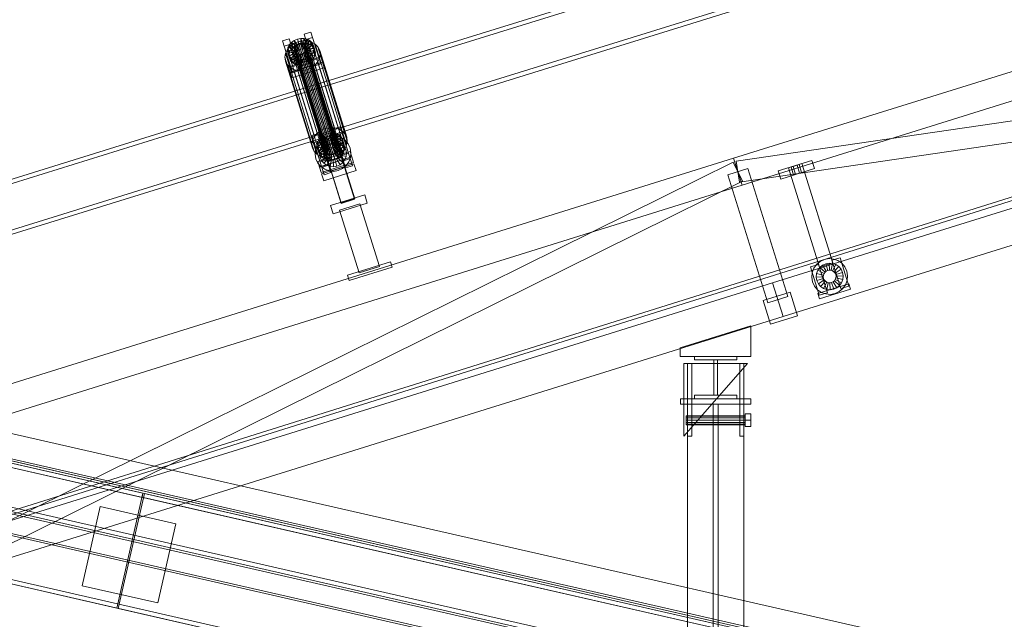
# Model space of a CAD drawing. Header units: millimetres. Extents: x -3490 to 61924, y -72580 to 6847.
# Tile 753 of 1056: x 20618 to 22014, y 1660 to 2510. Entities that reach past the tile are written whole.
import ezdxf

# ---------------------------------------------------------------- set-up
doc = ezdxf.new("R2010")
doc.units = ezdxf.units.MM
for name, color, linetype, lineweight in [('COTAS_P', 1, 'Continuous', 0), ('lateral_C02', 7, 'Continuous', 0), ('lateral_C10', 7, 'Continuous', 0)]:
    doc.layers.add(name, color=color, linetype=linetype, lineweight=lineweight)
doc.dimstyles.new('R19_100', dxfattribs={"dimtxt": 250, "dimasz": 150, "dimexe": 150, "dimexo": 80, "dimgap": 100, "dimtad": 1, "dimtih": 1, "dimtoh": 1, "dimdsep": 46, "dimcen": 0.09, "dimadec": 0, "dimazin": 0, "dimtfac": 1, "dimtdec": 4, "dimtofl": 0, "dimtmove": 0, "dimatfit": 3, "dimfxl": 1, "dimtolj": 1, "dimtzin": 0, "dimarcsym": 0})

# ---------------------------------------------------------------- blocks, each defined once
blk = doc.blocks.new('DIM_R29_4')
at = {"layer": 'COTAS_P'}
for p, q in [((15248.4, 1279.1), (24311.8, 4109.1)), ((24311.8, 4109.1), (24155.2, 4107.3)), ((24311.8, 4109.1), (24182.1, 4021.4)), ((24580.1, 3250), (24311.8, 4109.1)), ((15248.4, 1279.1), (15378.1, 1366.8)), ((15248.4, 1279.1), (15405, 1280.8)), ((15516.6, 420), (15248.4, 1279.1))]:
    blk.add_line(p, q, dxfattribs=at)
blk.add_text('9495 P', height=250, rotation=17.3406, dxfattribs=at).set_placement((19750.3, 2789.5))
blk = doc.blocks.new('DIM_R29_19')
at = {"layer": 'COTAS_P'}
for p, q in [((18820, 2240), (18620, 1362.5)), ((18620, 1362.5), (18776.2, 1373)), ((27700, -707.5), (18620, 1362.5)), ((18620, 1362.5), (18756.2, 1285.3)), ((27900, 170), (27700, -707.5)), ((27700, -707.5), (27563.7, -630.3)), ((27700, -707.5), (27543.7, -718))]:
    blk.add_line(p, q, dxfattribs=at)
blk.add_text('9312.96 P', height=250, rotation=167.1576, dxfattribs=at).set_placement((23137.7, 230))

msp = doc.modelspace()

# ---------------------------------------------------------------- linework, layer by layer
at = {"layer": 'lateral_C02'}
for p, q in [((15575.415, 232.817), (24634.01, 3078.273)), ((15576.913, 228.047), (24635.508, 3073.503)), ((21968.557, 2706.282), (21032.6, 2415.788)), ((21034.379, 2410.057), (21970.336, 2700.552)), ((21630.207, 2313.212), (22775.666, 2670.874)), ((21053.003, 2350.052), (21988.96, 2640.547)), ((21990.738, 2634.816), (21054.781, 2344.322)), ((21642.129, 2275.03), (22787.589, 2632.692)), ((21021.273, 2489.231), (21030.818, 2492.212)), ((21023.653, 2481.562), (21021.273, 2489.231)), ((21021.273, 2489.231), (21033.023, 2451.709)), ((21033.199, 2484.543), (21023.653, 2481.562)), ((21030.818, 2492.212), (21033.199, 2484.543)), ((21042.569, 2454.69), (21030.818, 2492.212)), ((21033.199, 2484.543), (21044.949, 2447.02)), ((21633.991, 2308.962), (22836.081, 2485.26)), ((21685.346, 2136.62), (22830.806, 2494.282)), ((20990.727, 2479.694), (21000.273, 2482.674)), ((20993.108, 2472.025), (20990.727, 2479.694)), ((20990.727, 2479.694), (21002.478, 2442.171)), ((21002.653, 2475.005), (20993.108, 2472.025)), ((21004.858, 2434.502), (20993.108, 2472.025)), ((20997.753, 2467.348), (21001.786, 2472.071)), ((20998.541, 2469.948), (21000.46, 2473.924)), ((21000.273, 2482.674), (21002.653, 2475.005)), ((21012.023, 2445.152), (21000.273, 2482.674)), ((21000.46, 2473.924), (21003.477, 2477.457)), ((21008.941, 2470.504), (21000.46, 2473.924)), ((21000.46, 2473.924), (21002.5, 2467.35)), ((21001.786, 2472.071), (21007.012, 2475.881)), ((21001.786, 2472.071), (21040.041, 2348.816)), ((21005.517, 2470.883), (21002.5, 2467.35)), ((21002.653, 2475.005), (21014.404, 2437.483)), ((21003.477, 2477.457), (21007.386, 2480.306)), ((21010.37, 2472.177), (21003.477, 2477.457)), ((21003.477, 2477.457), (21005.517, 2470.883)), ((21009.427, 2473.733), (21005.517, 2470.883)), ((21005.517, 2470.883), (21012.41, 2465.604)), ((21007.012, 2475.881), (21013.076, 2478.516)), ((21007.012, 2475.881), (21045.267, 2352.626)), ((21007.386, 2480.306), (21011.922, 2482.278)), ((21012.222, 2473.527), (21007.386, 2480.306)), ((21007.386, 2480.306), (21009.427, 2473.733)), ((21007.692, 2469.716), (21008.601, 2471.599)), ((21008.941, 2470.504), (21008.032, 2468.62)), ((21008.601, 2471.599), (21010.03, 2473.273)), ((21008.601, 2471.599), (21052.976, 2328.624)), ((21010.37, 2472.177), (21008.941, 2470.504)), ((21010.981, 2463.93), (21008.941, 2470.504)), ((21013.962, 2475.705), (21009.427, 2473.733)), ((21009.427, 2473.733), (21014.262, 2466.953)), ((21010.03, 2473.273), (21011.882, 2474.623)), ((21010.03, 2473.273), (21054.405, 2330.298)), ((21012.222, 2473.527), (21010.37, 2472.177)), ((21012.41, 2465.604), (21010.37, 2472.177)), ((21011.882, 2474.623), (21014.03, 2475.557)), ((21011.882, 2474.623), (21056.257, 2331.647)), ((21011.922, 2482.278), (21016.775, 2483.238)), ((21014.37, 2474.461), (21011.922, 2482.278)), ((21011.922, 2482.278), (21013.962, 2475.705)), ((21014.37, 2474.461), (21012.222, 2473.527)), ((21014.262, 2466.953), (21012.222, 2473.527)), ((21013.076, 2478.516), (21019.563, 2479.799)), ((21013.076, 2478.516), (21051.33, 2355.262)), ((21018.815, 2476.664), (21013.962, 2475.705)), ((21013.962, 2475.705), (21016.41, 2467.887)), ((21014.03, 2475.557), (21016.329, 2476.011)), ((21014.03, 2475.557), (21058.405, 2332.581)), ((21016.669, 2474.916), (21014.37, 2474.461)), ((21016.41, 2467.887), (21014.37, 2474.461)), ((21016.329, 2476.011), (21018.621, 2475.955)), ((21016.329, 2476.011), (21060.704, 2333.036)), ((21016.669, 2474.916), (21016.775, 2483.238)), ((21018.961, 2474.86), (21016.669, 2474.916)), ((21018.709, 2468.342), (21016.669, 2474.916)), ((21016.775, 2483.238), (21021.613, 2483.12)), ((21016.775, 2483.238), (21018.815, 2476.664)), ((21018.621, 2475.955), (21020.75, 2475.393)), ((21018.621, 2475.955), (21062.996, 2332.98)), ((21018.815, 2476.664), (21018.709, 2468.342)), ((21023.654, 2476.546), (21018.815, 2476.664)), ((21018.961, 2474.86), (21021.613, 2483.12)), ((21021.09, 2474.297), (21018.961, 2474.86)), ((21021.001, 2468.286), (21018.961, 2474.86)), ((21019.563, 2479.799), (21026.031, 2479.642)), ((21019.563, 2479.799), (21057.817, 2356.545)), ((21020.75, 2475.393), (21022.572, 2474.362)), ((21020.75, 2475.393), (21065.126, 2332.417)), ((21023.654, 2476.546), (21021.001, 2468.286)), ((21021.09, 2474.297), (21026.109, 2481.932)), ((21022.912, 2473.266), (21021.09, 2474.297)), ((21023.13, 2467.724), (21021.09, 2474.297)), ((21021.613, 2483.12), (21026.109, 2481.932)), ((21021.613, 2483.12), (21023.654, 2476.546)), ((21022.572, 2474.362), (21023.961, 2472.933)), ((21022.572, 2474.362), (21066.947, 2331.387)), ((21022.912, 2473.266), (21029.954, 2479.756)), ((21024.301, 2471.838), (21022.912, 2473.266)), ((21024.952, 2466.693), (21022.912, 2473.266)), ((21028.149, 2475.359), (21023.13, 2467.724)), ((21035.404, 2444.04), (21023.653, 2481.562)), ((21028.149, 2475.359), (21023.654, 2476.546)), ((21023.961, 2472.933), (21024.824, 2471.204)), ((21023.961, 2472.933), (21068.337, 2329.958)), ((21024.301, 2471.838), (21032.888, 2476.74)), ((21025.164, 2470.108), (21024.301, 2471.838)), ((21026.342, 2465.264), (21024.301, 2471.838)), ((21024.824, 2471.204), (21025.102, 2469.291)), ((21069.2, 2328.228), (21024.824, 2471.204)), ((21031.995, 2473.183), (21024.952, 2466.693)), ((21034.71, 2473.089), (21025.164, 2470.108)), ((21026.031, 2479.642), (21032.041, 2478.054)), ((21026.031, 2479.642), (21064.286, 2356.387)), ((21026.109, 2481.932), (21029.954, 2479.756)), ((21026.109, 2481.932), (21028.149, 2475.359)), ((21034.928, 2470.166), (21026.342, 2465.264)), ((21031.995, 2473.183), (21028.149, 2475.359)), ((21029.954, 2479.756), (21032.888, 2476.74)), ((21029.954, 2479.756), (21031.995, 2473.183)), ((21034.928, 2470.166), (21031.995, 2473.183)), ((21032.041, 2478.054), (21037.182, 2475.145)), ((21032.041, 2478.054), (21070.296, 2354.799)), ((21032.888, 2476.74), (21034.71, 2473.089)), ((21032.888, 2476.74), (21034.928, 2470.166)), ((21036.75, 2466.515), (21034.71, 2473.089)), ((21034.71, 2473.089), (21035.296, 2469.051)), ((21036.75, 2466.515), (21034.928, 2470.166)), ((21037.182, 2475.145), (21041.104, 2471.112)), ((21037.182, 2475.145), (21075.437, 2351.89)), ((21041.104, 2471.112), (21043.539, 2466.231)), ((21041.104, 2471.112), (21079.358, 2347.858)), ((20994.265, 2456.487), (20995.187, 2462.032)), ((20995.048, 2451.09), (20994.265, 2456.487)), ((20994.265, 2456.487), (21032.52, 2333.233)), ((20995.187, 2462.032), (20997.753, 2467.348)), ((20995.187, 2462.032), (21033.442, 2338.778)), ((20997.753, 2467.348), (21036.007, 2344.093)), ((20997.851, 2465.8), (20998.541, 2469.948)), ((21007.705, 2466.655), (20997.851, 2465.8)), ((20997.851, 2465.8), (20999.891, 2459.226)), ((20998.437, 2461.763), (20997.851, 2465.8)), ((21007.982, 2464.743), (20998.437, 2461.763)), ((20998.437, 2461.763), (21000.477, 2455.189)), ((21000.259, 2458.111), (20998.437, 2461.763)), ((21008.032, 2468.62), (20998.541, 2469.948)), ((20998.541, 2469.948), (21000.581, 2463.374)), ((20999.125, 2442.841), (21044.943, 2457.147)), ((21000.581, 2463.374), (20999.891, 2459.226)), ((20999.891, 2459.226), (21009.745, 2460.082)), ((20999.891, 2459.226), (21000.477, 2455.189)), ((21008.845, 2463.014), (21000.259, 2458.111)), ((21000.259, 2458.111), (21002.299, 2451.538)), ((21003.192, 2455.095), (21000.259, 2458.111)), ((21000.477, 2455.189), (21010.023, 2458.17)), ((21002.5, 2467.35), (21000.581, 2463.374)), ((21000.581, 2463.374), (21010.072, 2462.047)), ((21002.299, 2451.538), (21010.886, 2456.44)), ((21002.5, 2467.35), (21010.981, 2463.93)), ((21010.235, 2461.585), (21003.192, 2455.095)), ((21012.056, 2460.554), (21007.038, 2452.919)), ((21007.365, 2467.751), (21007.692, 2469.716)), ((21007.642, 2465.839), (21007.365, 2467.751)), ((21007.365, 2467.751), (21051.74, 2324.776)), ((21008.505, 2464.109), (21007.642, 2465.839)), ((21007.642, 2465.839), (21052.018, 2322.863)), ((21007.692, 2469.716), (21052.067, 2326.741)), ((21008.032, 2468.62), (21007.705, 2466.655)), ((21009.745, 2460.082), (21007.705, 2466.655)), ((21007.705, 2466.655), (21007.982, 2464.743)), ((21010.023, 2458.17), (21007.982, 2464.743)), ((21007.982, 2464.743), (21008.845, 2463.014)), ((21010.072, 2462.047), (21008.032, 2468.62)), ((21009.895, 2462.68), (21008.505, 2464.109)), ((21008.505, 2464.109), (21052.881, 2321.134)), ((21010.886, 2456.44), (21008.845, 2463.014)), ((21008.845, 2463.014), (21010.235, 2461.585)), ((21009.745, 2460.082), (21010.072, 2462.047)), ((21010.023, 2458.17), (21009.745, 2460.082)), ((21011.716, 2461.65), (21009.895, 2462.68)), ((21009.895, 2462.68), (21054.27, 2319.705)), ((21010.886, 2456.44), (21010.023, 2458.17)), ((21010.072, 2462.047), (21010.981, 2463.93)), ((21012.275, 2455.011), (21010.235, 2461.585)), ((21010.235, 2461.585), (21012.056, 2460.554)), ((21012.275, 2455.011), (21010.886, 2456.44)), ((21010.981, 2463.93), (21012.41, 2465.604)), ((21014.186, 2459.991), (21011.533, 2451.731)), ((21013.846, 2461.087), (21011.716, 2461.65)), ((21011.716, 2461.65), (21056.092, 2318.674)), ((21014.097, 2453.98), (21012.056, 2460.554)), ((21012.056, 2460.554), (21014.186, 2459.991)), ((21012.41, 2465.604), (21014.262, 2466.953)), ((21016.138, 2461.031), (21013.846, 2461.087)), ((21013.846, 2461.087), (21058.221, 2318.112)), ((21016.226, 2453.418), (21014.186, 2459.991)), ((21014.186, 2459.991), (21016.478, 2459.936)), ((21014.262, 2466.953), (21016.41, 2467.887)), ((21018.436, 2461.486), (21016.138, 2461.031)), ((21016.138, 2461.031), (21060.513, 2318.056)), ((21016.478, 2459.936), (21016.372, 2451.613)), ((21016.41, 2467.887), (21018.709, 2468.342)), ((21016.478, 2459.936), (21018.777, 2460.39)), ((21018.518, 2453.362), (21016.478, 2459.936)), ((21020.585, 2462.42), (21018.436, 2461.486)), ((21018.436, 2461.486), (21062.812, 2318.51)), ((21018.709, 2468.342), (21021.001, 2468.286)), ((21018.777, 2460.39), (21020.925, 2461.324)), ((21018.777, 2460.39), (21021.225, 2452.573)), ((21020.817, 2453.817), (21018.777, 2460.39)), ((21022.437, 2463.77), (21020.585, 2462.42)), ((21020.585, 2462.42), (21064.96, 2319.444)), ((21020.925, 2461.324), (21022.777, 2462.674)), ((21020.925, 2461.324), (21025.76, 2454.545)), ((21022.965, 2454.751), (21020.925, 2461.324)), ((21021.001, 2468.286), (21023.13, 2467.724)), ((21023.866, 2465.443), (21022.437, 2463.77)), ((21022.437, 2463.77), (21066.812, 2320.794)), ((21022.777, 2462.674), (21024.206, 2464.348)), ((21022.777, 2462.674), (21029.67, 2457.394)), ((21024.817, 2456.1), (21022.777, 2462.674)), ((21023.13, 2467.724), (21024.952, 2466.693)), ((21024.775, 2467.327), (21023.866, 2465.443)), ((21023.866, 2465.443), (21068.241, 2322.468)), ((21024.206, 2464.348), (21025.115, 2466.231)), ((21024.206, 2464.348), (21032.687, 2460.928)), ((21026.246, 2457.774), (21024.206, 2464.348)), ((21025.102, 2469.291), (21024.775, 2467.327)), ((21024.775, 2467.327), (21069.15, 2324.351)), ((21026.246, 2457.774), (21024.817, 2456.1)), ((21024.952, 2466.693), (21026.342, 2465.264)), ((21025.102, 2469.291), (21069.477, 2326.316)), ((21025.115, 2466.231), (21025.442, 2468.196)), ((21025.115, 2466.231), (21034.606, 2464.904)), ((21027.155, 2459.657), (21025.115, 2466.231)), ((21025.164, 2470.108), (21027.204, 2463.534)), ((21025.442, 2468.196), (21025.164, 2470.108)), ((21025.442, 2468.196), (21035.296, 2469.051)), ((21027.482, 2461.622), (21025.442, 2468.196)), ((21029.67, 2457.394), (21025.76, 2454.545)), ((21027.155, 2459.657), (21026.246, 2457.774)), ((21034.727, 2454.354), (21026.246, 2457.774)), ((21026.342, 2465.264), (21027.204, 2463.534)), ((21027.482, 2461.622), (21027.155, 2459.657)), ((21036.646, 2458.33), (21027.155, 2459.657)), ((21027.204, 2463.534), (21036.75, 2466.515)), ((21027.204, 2463.534), (21027.482, 2461.622)), ((21037.336, 2462.478), (21027.482, 2461.622)), ((21032.687, 2460.928), (21029.67, 2457.394)), ((21029.67, 2457.394), (21031.71, 2450.821)), ((21034.606, 2464.904), (21032.687, 2460.928)), ((21032.687, 2460.928), (21034.727, 2454.354)), ((21035.296, 2469.051), (21034.606, 2464.904)), ((21034.606, 2464.904), (21036.646, 2458.33)), ((21034.727, 2454.354), (21036.646, 2458.33)), ((21035.296, 2469.051), (21037.336, 2462.478)), ((21036.646, 2458.33), (21037.336, 2462.478)), ((21037.336, 2462.478), (21036.75, 2466.515)), ((21044.322, 2460.834), (21043.4, 2455.289)), ((21043.539, 2466.231), (21044.322, 2460.834)), ((21081.794, 2342.977), (21043.539, 2466.231)), ((21044.322, 2460.834), (21082.577, 2337.58)), ((21044.943, 2457.147), (21047.323, 2449.478)), ((21047.391, 2449.33), (21044.943, 2457.147)), ((20997.484, 2446.209), (20995.048, 2451.09)), ((20995.048, 2451.09), (21033.303, 2327.836)), ((21001.405, 2442.177), (20997.484, 2446.209)), ((20997.484, 2446.209), (21035.738, 2322.955)), ((21001.505, 2435.171), (20999.125, 2442.841)), ((20999.125, 2442.841), (21001.573, 2435.023)), ((21000.477, 2455.189), (21002.299, 2451.538)), ((21047.323, 2449.478), (21001.505, 2435.171)), ((21047.391, 2449.33), (21001.573, 2435.023)), ((21002.299, 2451.538), (21005.233, 2448.521)), ((21012.023, 2445.152), (21002.478, 2442.171)), ((21003.192, 2455.095), (21005.233, 2448.521)), ((21007.038, 2452.919), (21003.192, 2455.095)), ((21005.233, 2448.521), (21012.275, 2455.011)), ((21005.233, 2448.521), (21009.078, 2446.345)), ((21007.038, 2452.919), (21009.078, 2446.345)), ((21011.533, 2451.731), (21007.038, 2452.919)), ((21009.078, 2446.345), (21014.097, 2453.98)), ((21009.078, 2446.345), (21013.573, 2445.158)), ((21011.533, 2451.731), (21013.573, 2445.158)), ((21016.372, 2451.613), (21011.533, 2451.731)), ((21014.404, 2437.483), (21012.023, 2445.152)), ((21014.097, 2453.98), (21012.275, 2455.011)), ((21013.573, 2445.158), (21016.226, 2453.418)), ((21013.573, 2445.158), (21018.412, 2445.04)), ((21013.64, 2443.3), (21032.731, 2449.262)), ((21013.716, 2443.057), (21013.64, 2443.3)), ((21074.033, 2249.895), (21013.64, 2443.3)), ((21032.807, 2449.018), (21013.716, 2443.057)), ((21074.109, 2249.652), (21013.716, 2443.057)), ((21016.226, 2453.418), (21014.097, 2453.98)), ((21018.518, 2453.362), (21016.226, 2453.418)), ((21021.225, 2452.573), (21016.372, 2451.613)), ((21016.372, 2451.613), (21018.412, 2445.04)), ((21018.412, 2445.04), (21018.518, 2453.362)), ((21018.412, 2445.04), (21023.265, 2445.999)), ((21020.817, 2453.817), (21018.518, 2453.362)), ((21022.965, 2454.751), (21020.817, 2453.817)), ((21023.265, 2445.999), (21020.817, 2453.817)), ((21025.76, 2454.545), (21021.225, 2452.573)), ((21021.225, 2452.573), (21023.265, 2445.999)), ((21024.817, 2456.1), (21022.965, 2454.751)), ((21027.8, 2447.971), (21022.965, 2454.751)), ((21023.265, 2445.999), (21027.8, 2447.971)), ((21031.71, 2450.821), (21024.817, 2456.1)), ((21025.76, 2454.545), (21027.8, 2447.971)), ((21027.8, 2447.971), (21031.71, 2450.821)), ((21036.801, 2445.251), (21031.575, 2441.441)), ((21031.71, 2450.821), (21034.727, 2454.354)), ((21032.731, 2449.262), (21032.807, 2449.018)), ((21093.124, 2255.857), (21032.731, 2449.262)), ((21032.807, 2449.018), (21093.2, 2255.613)), ((21042.569, 2454.69), (21033.023, 2451.709)), ((21033.023, 2451.709), (21035.404, 2444.04)), ((21035.404, 2444.04), (21044.949, 2447.02)), ((21040.835, 2449.974), (21036.801, 2445.251)), ((21036.801, 2445.251), (21075.056, 2321.996)), ((21043.4, 2455.289), (21040.835, 2449.974)), ((21040.835, 2449.974), (21079.089, 2326.719)), ((21044.949, 2447.02), (21042.569, 2454.69)), ((21043.4, 2455.289), (21081.655, 2332.035)), ((21047.323, 2449.478), (21049.771, 2441.661)), ((21049.771, 2441.661), (21047.391, 2449.33)), ((21638.344, 2279.28), (22840.434, 2455.577)), ((21700.249, 2088.893), (22845.709, 2446.555)), ((21006.546, 2439.268), (21001.405, 2442.177)), ((21001.405, 2442.177), (21039.66, 2318.922)), ((21003.953, 2427.354), (21001.505, 2435.171)), ((21001.573, 2435.023), (21003.953, 2427.354)), ((21002.478, 2442.171), (21004.858, 2434.502)), ((21003.953, 2427.354), (21049.771, 2441.661)), ((21004.858, 2434.502), (21014.404, 2437.483)), ((21012.556, 2437.68), (21006.546, 2439.268)), ((21006.546, 2439.268), (21044.801, 2316.013)), ((21019.025, 2437.522), (21012.556, 2437.68)), ((21012.556, 2437.68), (21050.811, 2314.426)), ((21025.512, 2438.805), (21019.025, 2437.522)), ((21019.025, 2437.522), (21057.279, 2314.268)), ((21031.575, 2441.441), (21025.512, 2438.805)), ((21025.512, 2438.805), (21063.766, 2315.551)), ((21031.575, 2441.441), (21069.83, 2318.187)), ((21032.6, 2415.788), (20096.643, 2125.293)), ((21053.003, 2350.052), (21032.6, 2415.788)), ((21032.6, 2415.788), (21034.379, 2410.057)), ((20098.422, 2119.563), (21034.379, 2410.057)), ((21034.379, 2410.057), (21054.781, 2344.322)), ((20117.046, 2059.557), (21053.003, 2350.052)), ((21032.382, 2345.483), (21041.928, 2348.464)), ((21034.763, 2337.814), (21032.382, 2345.483)), ((21032.382, 2345.483), (21044.133, 2307.961)), ((21040.041, 2348.816), (21036.007, 2344.093)), ((21045.267, 2352.626), (21040.041, 2348.816)), ((21041.928, 2348.464), (21044.308, 2340.795)), ((21053.678, 2310.941), (21041.928, 2348.464)), ((21045.132, 2343.246), (21049.042, 2346.096)), ((21051.33, 2355.262), (21045.267, 2352.626)), ((21049.042, 2346.096), (21053.577, 2348.068)), ((21053.877, 2339.317), (21049.042, 2346.096)), ((21049.042, 2346.096), (21051.082, 2339.522)), ((21057.817, 2356.545), (21051.33, 2355.262)), ((21053.577, 2348.068), (21058.43, 2349.027)), ((21056.025, 2340.251), (21053.577, 2348.068)), ((21053.577, 2348.068), (21055.617, 2341.494)), ((21054.781, 2344.322), (21061.314, 2345.455)), ((21064.286, 2356.387), (21057.817, 2356.545)), ((21058.324, 2340.705), (21058.43, 2349.027)), ((21058.43, 2349.027), (21063.269, 2348.909)), ((21058.43, 2349.027), (21060.47, 2342.454)), ((21060.616, 2340.649), (21063.269, 2348.909)), ((21061.314, 2345.455), (21067.918, 2344.859)), ((21062.745, 2340.087), (21067.764, 2347.722)), ((21062.928, 2355.021), (21072.473, 2358.001)), ((21065.308, 2347.352), (21062.928, 2355.021)), ((21062.928, 2355.021), (21074.679, 2317.498)), ((21063.269, 2348.909), (21067.764, 2347.722)), ((21063.269, 2348.909), (21065.309, 2342.336)), ((21070.296, 2354.799), (21064.286, 2356.387)), ((21064.567, 2339.056), (21071.609, 2345.546)), ((21074.854, 2350.332), (21065.308, 2347.352)), ((21077.059, 2309.829), (21065.308, 2347.352)), ((21065.997, 2345.309), (21075.542, 2348.29)), ((21065.997, 2345.309), (21080.303, 2299.491)), ((21067.764, 2347.722), (21071.609, 2345.546)), ((21067.764, 2347.722), (21069.804, 2341.148)), ((21067.918, 2344.859), (21074.143, 2342.573)), ((21075.437, 2351.89), (21070.296, 2354.799)), ((21071.609, 2345.546), (21074.543, 2342.529)), ((21071.609, 2345.546), (21073.65, 2338.972)), ((21072.473, 2358.001), (21074.854, 2350.332)), ((21084.224, 2320.479), (21072.473, 2358.001)), ((21074.854, 2350.332), (21086.604, 2312.81)), ((21079.358, 2347.858), (21075.437, 2351.89)), ((21089.849, 2302.471), (21075.542, 2348.29)), ((21081.794, 2342.977), (21079.358, 2347.858)), ((21054.781, 2344.322), (20118.824, 2053.827)), ((21033.442, 2338.778), (21032.52, 2333.233)), ((21032.52, 2333.233), (21033.303, 2327.836)), ((21036.007, 2344.093), (21033.442, 2338.778)), ((21044.308, 2340.795), (21034.763, 2337.814)), ((21046.513, 2300.292), (21034.763, 2337.814)), ((21035.451, 2335.772), (21044.997, 2338.752)), ((21035.451, 2335.772), (21049.758, 2289.953)), ((21037.569, 2325.643), (21039.854, 2331.867)), ((21039.506, 2331.589), (21040.196, 2335.737)), ((21049.36, 2332.445), (21039.506, 2331.589)), ((21039.506, 2331.589), (21041.546, 2325.016)), ((21040.092, 2327.552), (21039.506, 2331.589)), ((21039.854, 2331.867), (21043.673, 2337.288)), ((21040.196, 2335.737), (21042.115, 2339.713)), ((21049.687, 2334.41), (21040.196, 2335.737)), ((21040.196, 2335.737), (21042.236, 2329.164)), ((21042.115, 2339.713), (21045.132, 2343.246)), ((21050.596, 2336.293), (21042.115, 2339.713)), ((21042.115, 2339.713), (21044.155, 2333.14)), ((21044.155, 2333.14), (21042.236, 2329.164)), ((21043.673, 2337.288), (21048.764, 2341.536)), ((21047.172, 2336.673), (21044.155, 2333.14)), ((21044.155, 2333.14), (21052.636, 2329.72)), ((21044.308, 2340.795), (21056.059, 2303.272)), ((21059.303, 2292.934), (21044.997, 2338.752)), ((21052.025, 2337.967), (21045.132, 2343.246)), ((21045.132, 2343.246), (21047.172, 2336.673)), ((21045.523, 2328.896), (21048.379, 2332.951)), ((21051.082, 2339.522), (21047.172, 2336.673)), ((21047.172, 2336.673), (21054.065, 2331.393)), ((21048.379, 2332.951), (21052.188, 2336.129)), ((21055.733, 2326.175), (21048.379, 2332.951)), ((21048.764, 2341.536), (21054.781, 2344.322)), ((21049.687, 2334.41), (21049.36, 2332.445)), ((21051.4, 2325.871), (21049.36, 2332.445)), ((21049.36, 2332.445), (21049.637, 2330.533)), ((21050.596, 2336.293), (21049.687, 2334.41)), ((21051.727, 2327.836), (21049.687, 2334.41)), ((21052.025, 2337.967), (21050.596, 2336.293)), ((21052.636, 2329.72), (21050.596, 2336.293)), ((21055.617, 2341.494), (21051.082, 2339.522)), ((21051.082, 2339.522), (21055.917, 2332.743)), ((21053.877, 2339.317), (21052.025, 2337.967)), ((21054.065, 2331.393), (21052.025, 2337.967)), ((21052.188, 2336.129), (21056.689, 2338.212)), ((21057.537, 2327.68), (21052.188, 2336.129)), ((21052.636, 2329.72), (21054.065, 2331.393)), ((21056.025, 2340.251), (21053.877, 2339.317)), ((21055.917, 2332.743), (21053.877, 2339.317)), ((21054.065, 2331.393), (21055.917, 2332.743)), ((21056.257, 2331.647), (21054.405, 2330.298)), ((21060.47, 2342.454), (21055.617, 2341.494)), ((21055.617, 2341.494), (21058.065, 2333.677)), ((21055.917, 2332.743), (21058.065, 2333.677)), ((21058.324, 2340.705), (21056.025, 2340.251)), ((21058.065, 2333.677), (21056.025, 2340.251)), ((21058.405, 2332.581), (21056.257, 2331.647)), ((21056.689, 2338.212), (21061.576, 2339.06)), ((21059.669, 2328.667), (21056.689, 2338.212)), ((21058.065, 2333.677), (21060.364, 2334.131)), ((21060.616, 2340.649), (21058.324, 2340.705)), ((21060.364, 2334.131), (21058.324, 2340.705)), ((21060.704, 2333.036), (21058.405, 2332.581)), ((21060.47, 2342.454), (21060.364, 2334.131)), ((21060.364, 2334.131), (21062.656, 2334.076)), ((21065.309, 2342.336), (21060.47, 2342.454)), ((21062.745, 2340.087), (21060.616, 2340.649)), ((21062.656, 2334.076), (21060.616, 2340.649)), ((21062.996, 2332.98), (21060.704, 2333.036)), ((21061.984, 2329.069), (21061.576, 2339.06)), ((21061.576, 2339.06), (21066.516, 2338.614)), ((21065.309, 2342.336), (21062.656, 2334.076)), ((21062.656, 2334.076), (21064.785, 2333.513)), ((21064.567, 2339.056), (21062.745, 2340.087)), ((21064.785, 2333.513), (21062.745, 2340.087)), ((21065.126, 2332.417), (21062.996, 2332.98)), ((21064.324, 2328.857), (21066.516, 2338.614)), ((21065.956, 2337.627), (21064.567, 2339.056)), ((21066.607, 2332.482), (21064.567, 2339.056)), ((21069.804, 2341.148), (21064.785, 2333.513)), ((21064.785, 2333.513), (21066.607, 2332.482)), ((21066.947, 2331.387), (21065.126, 2332.417)), ((21069.804, 2341.148), (21065.309, 2342.336)), ((21065.861, 2330.137), (21066.77, 2332.02)), ((21065.956, 2337.627), (21074.543, 2342.529)), ((21066.819, 2335.898), (21065.956, 2337.627)), ((21067.997, 2331.053), (21065.956, 2337.627)), ((21066.516, 2338.614), (21071.172, 2336.905)), ((21066.53, 2328.048), (21071.172, 2336.905)), ((21073.65, 2338.972), (21066.607, 2332.482)), ((21066.607, 2332.482), (21067.997, 2331.053)), ((21066.77, 2332.02), (21067.097, 2333.985)), ((21066.77, 2332.02), (21076.261, 2330.693)), ((21068.81, 2325.447), (21066.77, 2332.02)), ((21076.365, 2338.878), (21066.819, 2335.898)), ((21066.819, 2335.898), (21068.86, 2329.324)), ((21067.097, 2333.985), (21066.819, 2335.898)), ((21068.337, 2329.958), (21066.947, 2331.387)), ((21067.097, 2333.985), (21076.951, 2334.841)), ((21069.137, 2327.412), (21067.097, 2333.985)), ((21076.583, 2335.956), (21067.997, 2331.053)), ((21067.997, 2331.053), (21068.86, 2329.324)), ((21068.451, 2326.695), (21075.227, 2334.049)), ((21068.86, 2329.324), (21078.405, 2332.304)), ((21073.65, 2338.972), (21069.804, 2341.148)), ((21071.172, 2336.905), (21075.227, 2334.049)), ((21076.583, 2335.956), (21073.65, 2338.972)), ((21074.143, 2342.573), (21079.564, 2338.755)), ((21076.261, 2330.693), (21074.342, 2326.717)), ((21074.543, 2342.529), (21076.365, 2338.878)), ((21074.543, 2342.529), (21076.583, 2335.956)), ((21075.227, 2334.049), (21078.405, 2330.24)), ((21076.951, 2334.841), (21076.261, 2330.693)), ((21076.261, 2330.693), (21078.301, 2324.119)), ((21078.405, 2332.304), (21076.365, 2338.878)), ((21076.365, 2338.878), (21076.951, 2334.841)), ((21078.405, 2332.304), (21076.583, 2335.956)), ((21076.951, 2334.841), (21078.991, 2328.267)), ((21078.991, 2328.267), (21078.405, 2332.304)), ((21079.089, 2326.719), (21081.655, 2332.035)), ((21079.564, 2338.755), (21083.812, 2333.664)), ((21081.655, 2332.035), (21082.577, 2337.58)), ((21082.577, 2337.58), (21081.794, 2342.977)), ((21083.812, 2333.664), (21086.597, 2327.647)), ((21033.303, 2327.836), (21035.738, 2322.955)), ((21035.738, 2322.955), (21039.66, 2318.922)), ((21036.973, 2319.039), (21037.569, 2325.643)), ((21038.106, 2312.506), (21036.973, 2319.039)), ((21039.66, 2318.922), (21044.801, 2316.013)), ((21049.637, 2330.533), (21040.092, 2327.552)), ((21040.092, 2327.552), (21042.132, 2320.979)), ((21041.914, 2323.901), (21040.092, 2327.552)), ((21040.78, 2308.63), (21086.598, 2322.937)), ((21042.236, 2329.164), (21041.546, 2325.016)), ((21041.546, 2325.016), (21051.4, 2325.871)), ((21041.546, 2325.016), (21042.132, 2320.979)), ((21050.5, 2328.803), (21041.914, 2323.901)), ((21041.914, 2323.901), (21043.954, 2317.327)), ((21044.847, 2320.884), (21041.914, 2323.901)), ((21042.132, 2320.979), (21051.678, 2323.959)), ((21042.132, 2320.979), (21043.954, 2317.327)), ((21042.236, 2329.164), (21051.727, 2327.836)), ((21043.368, 2319.3), (21043.814, 2324.24)), ((21053.359, 2319.708), (21043.368, 2319.3)), ((21044.215, 2314.413), (21043.368, 2319.3)), ((21043.814, 2324.24), (21045.523, 2328.896)), ((21053.571, 2322.048), (21043.814, 2324.24)), ((21043.954, 2317.327), (21052.541, 2322.23)), ((21043.954, 2317.327), (21046.888, 2314.311)), ((21053.761, 2317.394), (21044.215, 2314.413)), ((21051.89, 2327.374), (21044.847, 2320.884)), ((21044.847, 2320.884), (21046.888, 2314.311)), ((21048.693, 2318.708), (21044.847, 2320.884)), ((21054.38, 2324.254), (21045.523, 2328.896)), ((21046.888, 2314.311), (21053.93, 2320.801)), ((21053.712, 2326.343), (21048.693, 2318.708)), ((21048.693, 2318.708), (21050.733, 2312.135)), ((21053.188, 2317.521), (21048.693, 2318.708)), ((21051.678, 2323.959), (21049.637, 2330.533)), ((21049.637, 2330.533), (21050.5, 2328.803)), ((21052.541, 2322.23), (21050.5, 2328.803)), ((21050.5, 2328.803), (21051.89, 2327.374)), ((21050.733, 2312.135), (21055.752, 2319.77)), ((21051.4, 2325.871), (21051.727, 2327.836)), ((21051.678, 2323.959), (21051.4, 2325.871)), ((21052.541, 2322.23), (21051.678, 2323.959)), ((21051.727, 2327.836), (21052.636, 2329.72)), ((21052.067, 2326.741), (21051.74, 2324.776)), ((21051.74, 2324.776), (21052.018, 2322.863)), ((21053.93, 2320.801), (21051.89, 2327.374)), ((21051.89, 2327.374), (21053.712, 2326.343)), ((21052.018, 2322.863), (21052.881, 2321.134)), ((21052.976, 2328.624), (21052.067, 2326.741)), ((21053.93, 2320.801), (21052.541, 2322.23)), ((21052.881, 2321.134), (21054.27, 2319.705)), ((21054.405, 2330.298), (21052.976, 2328.624)), ((21055.841, 2325.781), (21053.188, 2317.521)), ((21053.188, 2317.521), (21055.229, 2310.947)), ((21058.027, 2317.403), (21053.188, 2317.521)), ((21053.359, 2319.708), (21053.571, 2322.048)), ((21053.761, 2317.394), (21053.359, 2319.708)), ((21053.571, 2322.048), (21054.38, 2324.254)), ((21055.752, 2319.77), (21053.712, 2326.343)), ((21053.712, 2326.343), (21055.841, 2325.781)), ((21054.748, 2315.261), (21053.761, 2317.394)), ((21055.752, 2319.77), (21053.93, 2320.801)), ((21054.27, 2319.705), (21056.092, 2318.674)), ((21054.38, 2324.254), (21055.733, 2326.175)), ((21055.229, 2310.947), (21057.881, 2319.207)), ((21055.733, 2326.175), (21057.537, 2327.68)), ((21057.881, 2319.207), (21055.752, 2319.77)), ((21057.881, 2319.207), (21055.841, 2325.781)), ((21055.841, 2325.781), (21058.133, 2325.725)), ((21056.092, 2318.674), (21058.221, 2318.112)), ((21057.537, 2327.68), (21059.669, 2328.667)), ((21060.173, 2319.151), (21057.881, 2319.207)), ((21058.133, 2325.725), (21058.027, 2317.403)), ((21062.88, 2318.362), (21058.027, 2317.403)), ((21058.027, 2317.403), (21060.067, 2310.829)), ((21058.133, 2325.725), (21060.432, 2326.18)), ((21060.173, 2319.151), (21058.133, 2325.725)), ((21058.221, 2318.112), (21060.513, 2318.056)), ((21059.669, 2328.667), (21061.984, 2329.069)), ((21060.067, 2310.829), (21060.173, 2319.151)), ((21062.472, 2319.606), (21060.173, 2319.151)), ((21060.432, 2326.18), (21062.58, 2327.114)), ((21060.432, 2326.18), (21062.88, 2318.362)), ((21062.472, 2319.606), (21060.432, 2326.18)), ((21060.513, 2318.056), (21062.812, 2318.51)), ((21061.984, 2329.069), (21064.324, 2328.857)), ((21064.62, 2320.54), (21062.472, 2319.606)), ((21064.92, 2311.789), (21062.472, 2319.606)), ((21062.58, 2327.114), (21064.432, 2328.463)), ((21062.58, 2327.114), (21067.415, 2320.334)), ((21064.62, 2320.54), (21062.58, 2327.114)), ((21062.812, 2318.51), (21064.96, 2319.444)), ((21067.415, 2320.334), (21062.88, 2318.362)), ((21062.88, 2318.362), (21064.92, 2311.789)), ((21063.766, 2315.551), (21069.83, 2318.187)), ((21064.324, 2328.857), (21066.53, 2328.048)), ((21064.432, 2328.463), (21065.861, 2330.137)), ((21064.432, 2328.463), (21071.325, 2323.184)), ((21066.472, 2321.89), (21064.432, 2328.463)), ((21066.472, 2321.89), (21064.62, 2320.54)), ((21069.456, 2313.761), (21064.62, 2320.54)), ((21064.96, 2319.444), (21066.812, 2320.794)), ((21065.861, 2330.137), (21074.342, 2326.717)), ((21067.901, 2323.563), (21065.861, 2330.137)), ((21067.901, 2323.563), (21066.472, 2321.89)), ((21073.365, 2316.61), (21066.472, 2321.89)), ((21066.53, 2328.048), (21068.451, 2326.695)), ((21066.812, 2320.794), (21068.241, 2322.468)), ((21071.325, 2323.184), (21067.415, 2320.334)), ((21067.415, 2320.334), (21069.456, 2313.761)), ((21068.81, 2325.447), (21067.901, 2323.563)), ((21076.382, 2320.143), (21067.901, 2323.563)), ((21068.241, 2322.468), (21069.15, 2324.351)), ((21069.2, 2328.228), (21068.337, 2329.958)), ((21068.451, 2326.695), (21069.956, 2324.891)), ((21069.137, 2327.412), (21068.81, 2325.447)), ((21078.301, 2324.119), (21068.81, 2325.447)), ((21068.86, 2329.324), (21069.137, 2327.412)), ((21078.991, 2328.267), (21069.137, 2327.412)), ((21069.15, 2324.351), (21069.477, 2326.316)), ((21069.477, 2326.316), (21069.2, 2328.228)), ((21069.83, 2318.187), (21075.056, 2321.996)), ((21069.956, 2324.891), (21078.405, 2330.24)), ((21069.956, 2324.891), (21070.943, 2322.759)), ((21071.133, 2318.104), (21070.323, 2315.898)), ((21080.488, 2325.739), (21070.943, 2322.759)), ((21070.943, 2322.759), (21071.344, 2320.444)), ((21071.344, 2320.444), (21071.133, 2318.104)), ((21071.133, 2318.104), (21080.89, 2315.912)), ((21074.342, 2326.717), (21071.325, 2323.184)), ((21071.325, 2323.184), (21073.365, 2316.61)), ((21071.344, 2320.444), (21081.336, 2320.852)), ((21073.365, 2316.61), (21076.382, 2320.143)), ((21074.342, 2326.717), (21076.382, 2320.143)), ((21084.224, 2320.479), (21074.679, 2317.498)), ((21074.679, 2317.498), (21077.059, 2309.829)), ((21075.056, 2321.996), (21079.089, 2326.719)), ((21076.382, 2320.143), (21078.301, 2324.119)), ((21078.301, 2324.119), (21078.991, 2328.267)), ((21078.405, 2330.24), (21080.488, 2325.739)), ((21080.488, 2325.739), (21081.336, 2320.852)), ((21081.336, 2320.852), (21080.89, 2315.912)), ((21086.604, 2312.81), (21084.224, 2320.479)), ((21086.597, 2327.647), (21087.731, 2321.113)), ((21086.598, 2322.937), (21088.978, 2315.267)), ((21089.046, 2315.119), (21086.598, 2322.937)), ((21087.731, 2321.113), (21087.134, 2314.51)), ((20484.747, 1955.55), (21630.207, 2313.212)), ((20540.683, 1768.538), (21629.513, 2307.564)), ((21040.892, 2306.488), (21038.106, 2312.506)), ((21043.16, 2300.961), (21040.78, 2308.63)), ((21040.78, 2308.63), (21043.228, 2300.813)), ((21045.14, 2301.397), (21040.892, 2306.488)), ((21088.978, 2315.267), (21043.16, 2300.961)), ((21089.046, 2315.119), (21043.228, 2300.813)), ((21053.678, 2310.941), (21044.133, 2307.961)), ((21044.133, 2307.961), (21046.513, 2300.292)), ((21046.299, 2309.912), (21044.215, 2314.413)), ((21044.801, 2316.013), (21050.811, 2314.426)), ((21045.608, 2293.144), (21091.426, 2307.45)), ((21046.298, 2290.968), (21092.116, 2305.275)), ((21054.748, 2315.261), (21046.299, 2309.912)), ((21049.477, 2306.104), (21046.299, 2309.912)), ((21046.513, 2300.292), (21056.059, 2303.272)), ((21046.888, 2314.311), (21050.733, 2312.135)), ((21056.253, 2313.457), (21049.477, 2306.104)), ((21053.532, 2303.247), (21049.477, 2306.104)), ((21050.733, 2312.135), (21055.229, 2310.947)), ((21050.811, 2314.426), (21057.279, 2314.268)), ((21058.174, 2312.105), (21053.532, 2303.247)), ((21058.188, 2301.538), (21053.532, 2303.247)), ((21056.059, 2303.272), (21053.678, 2310.941)), ((21056.253, 2313.457), (21054.748, 2315.261)), ((21055.21, 2309.364), (21074.301, 2315.326)), ((21055.458, 2308.571), (21055.21, 2309.364)), ((21073.719, 2250.098), (21055.21, 2309.364)), ((21055.229, 2310.947), (21060.067, 2310.829)), ((21074.548, 2314.533), (21055.458, 2308.571)), ((21073.966, 2249.305), (21055.458, 2308.571)), ((21058.174, 2312.105), (21056.253, 2313.457)), ((21057.279, 2314.268), (21063.766, 2315.551)), ((21060.379, 2311.295), (21058.174, 2312.105)), ((21060.379, 2311.295), (21058.188, 2301.538)), ((21060.067, 2310.829), (21064.92, 2311.789)), ((21062.719, 2311.084), (21060.379, 2311.295)), ((21065.034, 2311.485), (21062.719, 2311.084)), ((21062.719, 2311.084), (21063.128, 2301.092)), ((21064.92, 2311.789), (21069.456, 2313.761)), ((21067.166, 2312.472), (21065.034, 2311.485)), ((21065.034, 2311.485), (21068.015, 2301.94)), ((21068.97, 2313.977), (21067.166, 2312.472)), ((21067.166, 2312.472), (21072.516, 2304.023)), ((21072.516, 2304.023), (21068.015, 2301.94)), ((21070.323, 2315.898), (21068.97, 2313.977)), ((21068.97, 2313.977), (21076.324, 2307.201)), ((21069.456, 2313.761), (21073.365, 2316.61)), ((21070.323, 2315.898), (21079.181, 2311.256)), ((21076.324, 2307.201), (21072.516, 2304.023)), ((21074.301, 2315.326), (21074.548, 2314.533)), ((21092.81, 2256.06), (21074.301, 2315.326)), ((21074.548, 2314.533), (21093.057, 2255.268)), ((21081.031, 2302.864), (21075.94, 2298.616)), ((21079.181, 2311.256), (21076.324, 2307.201)), ((21077.059, 2309.829), (21086.604, 2312.81)), ((21080.89, 2315.912), (21079.181, 2311.256)), ((21084.849, 2308.285), (21081.031, 2302.864)), ((21087.134, 2314.51), (21084.849, 2308.285)), ((21088.978, 2315.267), (21091.426, 2307.45)), ((21091.426, 2307.45), (21089.046, 2315.119)), ((21095.097, 2295.729), (21092.116, 2305.275)), ((21629.513, 2307.564), (21642.823, 2280.678)), ((21630.207, 2313.212), (21642.129, 2275.03)), ((21633.991, 2308.962), (21638.344, 2279.28)), ((21693.437, 2295.241), (21741.164, 2310.144)), ((21707.755, 2299.712), (21726.846, 2305.673)), ((21714.437, 2301.798), (21720.164, 2303.587)), ((21720.164, 2303.587), (21723.028, 2304.481)), ((21723.741, 2292.132), (21720.164, 2303.587)), ((21726.605, 2293.026), (21723.028, 2304.481)), ((21770.822, 2164.834), (21726.846, 2305.673)), ((21744.741, 2298.689), (21741.164, 2310.144)), ((21045.608, 2293.144), (21043.16, 2300.961)), ((21043.228, 2300.813), (21045.608, 2293.144)), ((21050.561, 2297.579), (21045.14, 2301.397)), ((21046.298, 2290.968), (21049.278, 2281.423)), ((21049.278, 2281.423), (21095.097, 2295.729)), ((21049.758, 2289.953), (21059.303, 2292.934)), ((21056.785, 2295.294), (21050.561, 2297.579)), ((21063.389, 2294.697), (21056.785, 2295.294)), ((21063.128, 2301.092), (21058.188, 2301.538)), ((21078.752, 2301.102), (21059.661, 2295.141)), ((21073.849, 2249.704), (21059.661, 2295.141)), ((21068.015, 2301.94), (21063.128, 2301.092)), ((21069.922, 2295.83), (21063.389, 2294.697)), ((21075.94, 2298.616), (21069.922, 2295.83)), ((21078.752, 2301.102), (21092.94, 2255.665)), ((21080.303, 2299.491), (21089.849, 2302.471)), ((21650.486, 2298.592), (21621.85, 2289.65)), ((21678.479, 2108.286), (21621.85, 2289.65)), ((21650.486, 2298.592), (21707.116, 2117.227)), ((21693.437, 2295.241), (21697.013, 2283.786)), ((21697.013, 2283.786), (21744.741, 2298.689)), ((21707.755, 2299.712), (21751.731, 2158.873)), ((21711.573, 2300.904), (21714.437, 2301.798)), ((21711.573, 2300.904), (21715.15, 2289.449)), ((21718.014, 2290.344), (21714.437, 2301.798)), ((21718.014, 2290.344), (21715.15, 2289.449)), ((21718.014, 2290.344), (21723.741, 2292.132)), ((21723.741, 2292.132), (21726.605, 2293.026)), ((20496.669, 1917.368), (21642.129, 2275.03)), ((20553.993, 1741.652), (21642.823, 2280.678)), ((21058.851, 2246.069), (21107.342, 2261.21)), ((21110.918, 2249.755), (21107.342, 2261.21)), ((21062.427, 2234.614), (21110.918, 2249.755)), ((21071.758, 2239.623), (21100.395, 2248.565)), ((21092.81, 2256.06), (21073.719, 2250.098)), ((21073.719, 2250.098), (21073.966, 2249.305)), ((21092.94, 2255.665), (21073.849, 2249.704)), ((21073.966, 2249.305), (21093.057, 2255.268)), ((21093.124, 2255.857), (21074.033, 2249.895)), ((21074.033, 2249.895), (21074.109, 2249.652)), ((21074.109, 2249.652), (21093.2, 2255.613)), ((21093.057, 2255.268), (21092.81, 2256.06)), ((21093.2, 2255.613), (21093.124, 2255.857)), ((21128.174, 2159.599), (21100.395, 2248.565)), ((21058.851, 2246.069), (21062.427, 2234.614)), ((21071.758, 2239.623), (21099.537, 2150.657)), ((21082.714, 2147.499), (21143.805, 2166.575)), ((21146.19, 2158.938), (21143.805, 2166.575)), ((21747.664, 2162.839), (21752.756, 2167.087)), ((21751.731, 2158.873), (21770.822, 2164.834)), ((21752.756, 2167.087), (21758.773, 2169.872)), ((21756.179, 2161.679), (21760.68, 2163.763)), ((21758.773, 2169.872), (21765.306, 2171.005)), ((21760.68, 2163.763), (21765.567, 2164.611)), ((21763.661, 2154.218), (21760.68, 2163.763)), ((21765.306, 2171.005), (21771.91, 2170.409)), ((21765.976, 2154.619), (21765.567, 2164.611)), ((21765.567, 2164.611), (21770.507, 2164.165)), ((21768.316, 2154.408), (21770.507, 2164.165)), ((21769.63, 2168.653), (21781.084, 2172.229)), ((21769.63, 2168.653), (21782.148, 2128.562)), ((21770.507, 2164.165), (21775.163, 2162.455)), ((21771.91, 2170.409), (21778.134, 2168.124)), ((21778.134, 2168.124), (21783.555, 2164.306)), ((21793.602, 2132.138), (21781.084, 2172.229)), ((21783.555, 2164.306), (21787.803, 2159.214)), ((21085.098, 2139.863), (21146.19, 2158.938)), ((21099.537, 2150.657), (21128.174, 2159.599)), ((21739.084, 2159.115), (21750.539, 2162.692)), ((21739.084, 2159.115), (21751.602, 2119.024)), ((21740.965, 2144.589), (21741.561, 2151.193)), ((21741.561, 2151.193), (21743.846, 2157.418)), ((21743.846, 2157.418), (21747.664, 2162.839)), ((21747.359, 2144.851), (21747.805, 2149.791)), ((21747.805, 2149.791), (21749.515, 2154.447)), ((21757.562, 2147.599), (21747.805, 2149.791)), ((21749.515, 2154.447), (21752.371, 2158.502)), ((21758.372, 2149.804), (21749.515, 2154.447)), ((21763.057, 2122.601), (21750.539, 2162.692)), ((21752.371, 2158.502), (21756.179, 2161.679)), ((21759.725, 2151.725), (21752.371, 2158.502)), ((21761.529, 2153.231), (21756.179, 2161.679)), ((21757.562, 2147.599), (21758.372, 2149.804)), ((21758.372, 2149.804), (21759.725, 2151.725)), ((21759.725, 2151.725), (21761.529, 2153.231)), ((21761.529, 2153.231), (21763.661, 2154.218)), ((21763.661, 2154.218), (21765.976, 2154.619)), ((21765.976, 2154.619), (21768.316, 2154.408)), ((21768.316, 2154.408), (21770.521, 2153.598)), ((21770.521, 2153.598), (21775.163, 2162.455)), ((21770.521, 2153.598), (21772.442, 2152.245)), ((21772.442, 2152.245), (21779.218, 2159.599)), ((21772.442, 2152.245), (21773.947, 2150.441)), ((21773.947, 2150.441), (21782.396, 2155.791)), ((21773.947, 2150.441), (21774.934, 2148.309)), ((21784.48, 2151.29), (21774.934, 2148.309)), ((21775.163, 2162.455), (21779.218, 2159.599)), ((21779.218, 2159.599), (21782.396, 2155.791)), ((21782.396, 2155.791), (21784.48, 2151.29)), ((21784.48, 2151.29), (21785.327, 2146.403)), ((21787.803, 2159.214), (21790.589, 2153.197)), ((21790.589, 2153.197), (21791.722, 2146.664)), ((20539.887, 1778.958), (21685.346, 2136.62)), ((21082.714, 2147.499), (21085.098, 2139.863)), ((21685.346, 2136.62), (21700.249, 2088.893)), ((21742.098, 2138.056), (21740.965, 2144.589)), ((21744.883, 2132.039), (21742.098, 2138.056)), ((21757.351, 2145.259), (21747.359, 2144.851)), ((21748.207, 2139.964), (21747.359, 2144.851)), ((21757.752, 2142.944), (21748.207, 2139.964)), ((21750.291, 2135.462), (21748.207, 2139.964)), ((21749.754, 2121.589), (21793.663, 2135.3)), ((21758.739, 2140.812), (21750.291, 2135.462)), ((21753.468, 2131.654), (21750.291, 2135.462)), ((21760.245, 2139.008), (21753.468, 2131.654)), ((21757.351, 2145.259), (21757.562, 2147.599)), ((21757.752, 2142.944), (21757.351, 2145.259)), ((21762.165, 2137.655), (21757.523, 2128.798)), ((21758.739, 2140.812), (21757.752, 2142.944)), ((21760.245, 2139.008), (21758.739, 2140.812)), ((21762.165, 2137.655), (21760.245, 2139.008)), ((21764.371, 2136.845), (21762.165, 2137.655)), ((21764.371, 2136.845), (21762.179, 2127.088)), ((21766.711, 2136.634), (21764.371, 2136.845)), ((21769.026, 2137.036), (21766.711, 2136.634)), ((21766.711, 2136.634), (21767.119, 2126.642)), ((21771.158, 2138.023), (21769.026, 2137.036)), ((21769.026, 2137.036), (21772.006, 2127.49)), ((21772.962, 2139.528), (21771.158, 2138.023)), ((21771.158, 2138.023), (21776.507, 2129.574)), ((21774.315, 2141.449), (21772.962, 2139.528)), ((21772.962, 2139.528), (21780.316, 2132.751)), ((21775.125, 2143.654), (21774.315, 2141.449)), ((21774.315, 2141.449), (21783.172, 2136.806)), ((21774.934, 2148.309), (21775.336, 2145.994)), ((21775.336, 2145.994), (21775.125, 2143.654)), ((21775.125, 2143.654), (21784.881, 2141.463)), ((21775.336, 2145.994), (21785.327, 2146.403)), ((21783.172, 2136.806), (21780.316, 2132.751)), ((21784.881, 2141.463), (21783.172, 2136.806)), ((21785.327, 2146.403), (21784.881, 2141.463)), ((21791.126, 2140.06), (21788.841, 2133.836)), ((21791.722, 2146.664), (21791.126, 2140.06)), ((21796.047, 2127.663), (21793.663, 2135.3)), ((21672.216, 2111.568), (21710.398, 2123.49)), ((21720.83, 2090.081), (21710.398, 2123.49)), ((21749.131, 2126.948), (21744.883, 2132.039)), ((21754.552, 2123.129), (21749.131, 2126.948)), ((21749.754, 2121.589), (21752.138, 2113.953)), ((21751.602, 2119.024), (21763.057, 2122.601)), ((21752.138, 2113.953), (21796.047, 2127.663)), ((21757.523, 2128.798), (21753.468, 2131.654)), ((21760.777, 2120.844), (21754.552, 2123.129)), ((21762.179, 2127.088), (21757.523, 2128.798)), ((21767.119, 2126.642), (21762.179, 2127.088)), ((21772.006, 2127.49), (21767.119, 2126.642)), ((21773.914, 2121.381), (21767.381, 2120.248)), ((21776.507, 2129.574), (21772.006, 2127.49)), ((21779.931, 2124.167), (21773.914, 2121.381)), ((21780.316, 2132.751), (21776.507, 2129.574)), ((21785.022, 2128.415), (21779.931, 2124.167)), ((21782.148, 2128.562), (21793.602, 2132.138)), ((21788.841, 2133.836), (21785.022, 2128.415)), ((21672.216, 2111.568), (21682.648, 2078.159)), ((21707.116, 2117.227), (21678.479, 2108.286)), ((21767.381, 2120.248), (21760.777, 2120.844)), ((20554.789, 1731.231), (21700.249, 2088.893)), ((21682.648, 2078.159), (21720.83, 2090.081)), ((21554.496, 2044.43), (21654.496, 2075.654)), ((21654.496, 2032.43), (21654.496, 2075.654)), ((21554.496, 2044.43), (21554.496, 2032.43)), ((21554.496, 2032.43), (21654.496, 2032.43)), ((21574.794, 2027.43), (21574.794, 2032.43)), ((21574.794, 2032.43), (21634.794, 2032.43)), ((21634.794, 2027.43), (21574.794, 2027.43)), ((21602.294, 1977.43), (21602.294, 2027.43)), ((21602.294, 2027.43), (21607.294, 2027.43)), ((21607.294, 2027.43), (21607.294, 1977.43)), ((21634.794, 2032.43), (21634.794, 2027.43)), ((21559.794, 1919.43), (21649.794, 2022.43)), ((21649.794, 2022.43), (21559.794, 2022.43)), ((21559.794, 2022.43), (21559.794, 1919.43)), ((21564.794, 1919.43), (21564.794, 2022.43)), ((21564.794, 2022.43), (21570.794, 2022.43)), ((21570.794, 1919.43), (21570.794, 2022.43)), ((21638.794, 1919.43), (21638.794, 2022.43)), ((21638.794, 2022.43), (21644.794, 2022.43)), ((21644.794, 1919.43), (21644.794, 2022.43)), ((21554.794, 1972.43), (21654.794, 1972.43)), ((21554.794, 1972.43), (21554.794, 1964.43)), ((21574.794, 1972.43), (21574.794, 1977.43)), ((21574.794, 1977.43), (21634.794, 1977.43)), ((21634.794, 1972.43), (21574.794, 1972.43)), ((21607.294, 1977.43), (21602.294, 1977.43)), ((21634.794, 1977.43), (21634.794, 1972.43)), ((21654.794, 1964.43), (21654.794, 1972.43)), ((21554.794, 1964.43), (21654.794, 1964.43)), ((21564.794, 1964.43), (21644.794, 1964.43)), ((21564.794, 1964.43), (21564.794, 25)), ((21601.294, 1964.43), (21608.294, 1964.43)), ((21601.294, 1964.43), (21601.294, 25)), ((21608.294, 25), (21608.294, 1964.43)), ((21644.794, 25), (21644.794, 1964.43)), ((21562.794, 1947.473), (21562.794, 1948.33)), ((21562.794, 1948.33), (21646.794, 1948.33)), ((21562.794, 1945.13), (21562.794, 1947.473)), ((21562.794, 1947.473), (21646.794, 1947.473)), ((21562.794, 1941.93), (21562.794, 1945.13)), ((21562.794, 1945.13), (21646.794, 1945.13)), ((21562.794, 1938.73), (21562.794, 1941.93)), ((21646.794, 1941.93), (21562.794, 1941.93)), ((21646.794, 1941.93), (21646.794, 1950.937)), ((21646.794, 1950.937), (21654.794, 1950.937)), ((21646.794, 1947.473), (21646.794, 1948.33)), ((21646.794, 1945.13), (21646.794, 1947.473)), ((21646.794, 1941.93), (21646.794, 1945.13)), ((21646.794, 1941.93), (21646.794, 1938.73)), ((21646.794, 1932.923), (21646.794, 1941.93)), ((21654.794, 1941.93), (21646.794, 1941.93)), ((21654.794, 1941.93), (21654.794, 1950.937)), ((21654.794, 1941.93), (21654.794, 1932.923)), ((21562.794, 1938.73), (21562.794, 1936.388)), ((21562.794, 1938.73), (21646.794, 1938.73)), ((21562.794, 1936.388), (21562.794, 1935.53)), ((21562.794, 1936.388), (21646.794, 1936.388)), ((21562.794, 1935.53), (21646.794, 1935.53)), ((21646.794, 1938.73), (21646.794, 1936.388)), ((21646.794, 1936.388), (21646.794, 1935.53)), ((21646.794, 1932.923), (21654.794, 1932.923)), ((21570.794, 1919.43), (21564.794, 1919.43)), ((21644.794, 1919.43), (21638.794, 1919.43))]:
    msp.add_line(p, q, dxfattribs=at)
at = {"layer": 'lateral_C10'}
for p, q in [((26652.079, 544.751), (18898.059, 2312.462)), ((27861.061, 269.135), (18898.059, 2312.462)), ((27911.114, 218.749), (18831.114, 2288.749)), ((27911.78, 221.674), (18831.78, 2291.674)), ((26644.3, 510.626), (18890.279, 2278.338)), ((27853.281, 235.01), (18890.279, 2278.338)), ((27842.198, 231.383), (18898.696, 2270.265)), ((27842.865, 234.308), (18899.362, 2273.19)), ((27812.948, 238.051), (18927.945, 2263.597)), ((27811.615, 232.201), (18926.612, 2257.747)), ((27963.137, 132.016), (18746.639, 2233.134)), ((27963.804, 134.941), (18747.306, 2236.059)), ((27965.137, 140.791), (18748.639, 2241.909)), ((27888.886, 121.251), (18808.886, 2191.251)), ((27888.22, 118.326), (18808.22, 2188.326)), ((27941.576, 37.443), (18725.079, 2138.561)), ((27942.91, 43.293), (18726.412, 2144.411)), ((20791.723, 1832.551), (19623.691, 2098.832)), ((20793.056, 1838.401), (19625.024, 2104.682)), ((20755.937, 1675.579), (19587.905, 1941.859)), ((20793.056, 1838.401), (20755.937, 1675.579)), ((20757.887, 1675.134), (20795.006, 1837.957)), ((20793.056, 1838.401), (20791.723, 1832.551)), ((20793.673, 1832.107), (20795.006, 1837.957)), ((21961.705, 1565.826), (20793.673, 1832.107)), ((21963.038, 1571.676), (20795.006, 1837.957)), ((20706.758, 1707.303), (20732.32, 1819.427)), ((20839.568, 1794.977), (20732.32, 1819.427)), ((20839.568, 1794.977), (20814.007, 1682.853)), ((20814.007, 1682.853), (20706.758, 1707.303)), ((21925.919, 1408.854), (20757.887, 1675.134))]:
    msp.add_line(p, q, dxfattribs=at)

# ---------------------------------------------------------------- dimensions: what is measured, and where the dimension line sits
at = {"layer": 'COTAS_P'}
for p1, p2, picture, middle in [((15516.618, 420), (24580.067, 3250), 'DIM_R29_4', (19780.096, 2694.095)), ((27900, 170), (18820, 2240), 'DIM_R29_19', (23159.956, 327.514))]:
    dim = msp.add_aligned_dim(p1=p1, p2=p2, distance=900, text='<> P', dimstyle='R19_100', dxfattribs=at)
    dim.commit()
    dim.dimension.update_dxf_attribs({"geometry": picture, "text_midpoint": middle})

doc.saveas('drawing.dxf')
